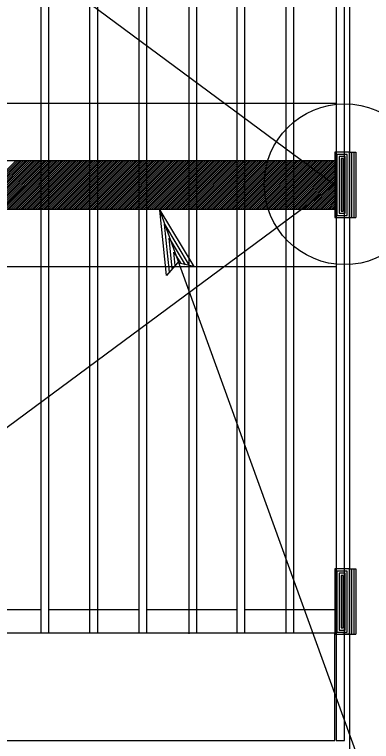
# Model space of a CAD drawing. Extents: x 6710407 to 6714861, y 1868090 to 1871317.
# Drawn here: x 6712184.9 to 6712218.2, y 1869779.3 to 1869847 of the extents above; entities that cross this region are included whole.
import ezdxf

# ---------------------------------------------------------------- set-up
doc = ezdxf.new("R2010")
doc.units = 0
for name, color, linetype in [('G-MARK', 7, 'Continuous'), ('G-TEXT', 7, 'Continuous'), ('Nongeo Data(60)', 7, 'Continuous')]:
    doc.layers.add(name, color=color, linetype=linetype)

msp = doc.modelspace()

# ---------------------------------------------------------------- linework, layer by layer
at = {"layer": 'G-MARK'}
msp.add_line((6712234.894, 1869728.284), (6712198.505, 1869828.818), dxfattribs=at)
at = {"layer": 'G-TEXT'}
for p, q in [((6712153.038, 1869838.779), (6712214.956, 1869838.779)), ((6712180.538, 1869828.874), (6712185.108, 1869833.444)), ((6712180.714, 1869828.874), (6712185.284, 1869833.444)), ((6712180.891, 1869828.874), (6712185.461, 1869833.444)), ((6712181.068, 1869828.874), (6712185.638, 1869833.444)), ((6712181.245, 1869828.874), (6712185.815, 1869833.444)), ((6712181.421, 1869828.874), (6712185.991, 1869833.444)), ((6712181.598, 1869828.874), (6712186.168, 1869833.444)), ((6712181.775, 1869828.874), (6712186.345, 1869833.444)), ((6712181.952, 1869828.874), (6712186.522, 1869833.444)), ((6712182.128, 1869828.874), (6712186.698, 1869833.444)), ((6712182.305, 1869828.874), (6712186.875, 1869833.444)), ((6712182.482, 1869828.874), (6712187.052, 1869833.444)), ((6712182.659, 1869828.874), (6712187.229, 1869833.444)), ((6712182.836, 1869828.874), (6712187.406, 1869833.444)), ((6712183.012, 1869828.874), (6712187.582, 1869833.444)), ((6712183.189, 1869828.874), (6712187.759, 1869833.444)), ((6712183.366, 1869828.874), (6712187.936, 1869833.444)), ((6712183.543, 1869828.874), (6712188.113, 1869833.444)), ((6712183.719, 1869828.874), (6712188.289, 1869833.444)), ((6712183.896, 1869828.874), (6712188.466, 1869833.444)), ((6712184.073, 1869828.874), (6712188.643, 1869833.444)), ((6712184.25, 1869828.874), (6712188.82, 1869833.444)), ((6712184.427, 1869828.874), (6712188.997, 1869833.444)), ((6712184.603, 1869828.874), (6712189.173, 1869833.444)), ((6712184.78, 1869828.874), (6712189.35, 1869833.444)), ((6712184.957, 1869828.874), (6712189.527, 1869833.444)), ((6712185.134, 1869828.874), (6712189.704, 1869833.444)), ((6712185.31, 1869828.874), (6712189.88, 1869833.444)), ((6712185.487, 1869828.874), (6712190.057, 1869833.444)), ((6712185.664, 1869828.874), (6712190.234, 1869833.444)), ((6712185.841, 1869828.874), (6712190.411, 1869833.444)), ((6712186.018, 1869828.874), (6712190.588, 1869833.444)), ((6712186.194, 1869828.874), (6712190.764, 1869833.444)), ((6712186.371, 1869828.874), (6712190.941, 1869833.444)), ((6712186.548, 1869828.874), (6712191.118, 1869833.444)), ((6712186.725, 1869828.874), (6712191.295, 1869833.444)), ((6712186.901, 1869828.874), (6712191.471, 1869833.444)), ((6712187.078, 1869828.874), (6712191.648, 1869833.444)), ((6712187.255, 1869828.874), (6712191.825, 1869833.444)), ((6712187.432, 1869828.874), (6712192.002, 1869833.444)), ((6712187.609, 1869828.874), (6712192.179, 1869833.444)), ((6712187.785, 1869828.874), (6712192.355, 1869833.444)), ((6712187.962, 1869828.874), (6712192.532, 1869833.444)), ((6712188.139, 1869828.874), (6712192.709, 1869833.444)), ((6712188.316, 1869828.874), (6712192.886, 1869833.444)), ((6712188.492, 1869828.874), (6712193.062, 1869833.444)), ((6712188.669, 1869828.874), (6712193.239, 1869833.444)), ((6712188.846, 1869828.874), (6712193.416, 1869833.444)), ((6712189.023, 1869828.874), (6712193.593, 1869833.444)), ((6712189.2, 1869828.874), (6712193.77, 1869833.444)), ((6712189.376, 1869828.874), (6712193.946, 1869833.444)), ((6712189.553, 1869828.874), (6712194.123, 1869833.444)), ((6712189.73, 1869828.874), (6712194.3, 1869833.444)), ((6712189.907, 1869828.874), (6712194.477, 1869833.444)), ((6712190.083, 1869828.874), (6712194.653, 1869833.444)), ((6712190.26, 1869828.874), (6712194.83, 1869833.444)), ((6712190.437, 1869828.874), (6712195.007, 1869833.444)), ((6712190.614, 1869828.874), (6712195.184, 1869833.444)), ((6712190.791, 1869828.874), (6712195.361, 1869833.444)), ((6712190.967, 1869828.874), (6712195.537, 1869833.444)), ((6712191.144, 1869828.874), (6712195.714, 1869833.444)), ((6712191.321, 1869828.874), (6712195.891, 1869833.444)), ((6712191.498, 1869828.874), (6712196.068, 1869833.444)), ((6712191.674, 1869828.874), (6712196.244, 1869833.444)), ((6712191.851, 1869828.874), (6712196.421, 1869833.444)), ((6712192.028, 1869828.874), (6712196.598, 1869833.444)), ((6712192.205, 1869828.874), (6712196.775, 1869833.444)), ((6712192.382, 1869828.874), (6712196.952, 1869833.444)), ((6712192.558, 1869828.874), (6712197.128, 1869833.444)), ((6712192.735, 1869828.874), (6712197.305, 1869833.444)), ((6712192.912, 1869828.874), (6712197.482, 1869833.444)), ((6712193.089, 1869828.874), (6712197.659, 1869833.444)), ((6712193.265, 1869828.874), (6712197.835, 1869833.444)), ((6712193.442, 1869828.874), (6712198.012, 1869833.444)), ((6712193.619, 1869828.874), (6712198.189, 1869833.444)), ((6712193.796, 1869828.874), (6712198.366, 1869833.444)), ((6712193.973, 1869828.874), (6712198.543, 1869833.444)), ((6712194.149, 1869828.874), (6712198.719, 1869833.444)), ((6712194.326, 1869828.874), (6712198.896, 1869833.444)), ((6712194.503, 1869828.874), (6712199.073, 1869833.444)), ((6712194.68, 1869828.874), (6712199.25, 1869833.444)), ((6712194.856, 1869828.874), (6712199.426, 1869833.444)), ((6712195.033, 1869828.874), (6712199.603, 1869833.444)), ((6712195.21, 1869828.874), (6712199.78, 1869833.444)), ((6712195.387, 1869828.874), (6712199.957, 1869833.444)), ((6712195.564, 1869828.874), (6712200.134, 1869833.444)), ((6712195.74, 1869828.874), (6712200.31, 1869833.444)), ((6712195.917, 1869828.874), (6712200.487, 1869833.444)), ((6712196.094, 1869828.874), (6712200.664, 1869833.444)), ((6712196.271, 1869828.874), (6712200.841, 1869833.444)), ((6712196.447, 1869828.874), (6712201.017, 1869833.444)), ((6712196.624, 1869828.874), (6712201.194, 1869833.444)), ((6712196.801, 1869828.874), (6712201.371, 1869833.444)), ((6712196.978, 1869828.874), (6712201.548, 1869833.444)), ((6712197.155, 1869828.874), (6712201.725, 1869833.444)), ((6712197.331, 1869828.874), (6712201.901, 1869833.444)), ((6712197.508, 1869828.874), (6712202.078, 1869833.444)), ((6712197.685, 1869828.874), (6712202.255, 1869833.444)), ((6712197.862, 1869828.874), (6712202.432, 1869833.444)), ((6712198.038, 1869828.874), (6712202.608, 1869833.444)), ((6712198.215, 1869828.874), (6712202.785, 1869833.444)), ((6712198.392, 1869828.874), (6712202.962, 1869833.444)), ((6712198.569, 1869828.874), (6712203.139, 1869833.444)), ((6712198.746, 1869828.874), (6712203.316, 1869833.444)), ((6712198.922, 1869828.874), (6712203.492, 1869833.444)), ((6712199.099, 1869828.874), (6712203.669, 1869833.444)), ((6712199.276, 1869828.874), (6712203.846, 1869833.444)), ((6712199.453, 1869828.874), (6712204.023, 1869833.444)), ((6712199.629, 1869828.874), (6712204.199, 1869833.444)), ((6712199.806, 1869828.874), (6712204.376, 1869833.444)), ((6712199.983, 1869828.874), (6712204.553, 1869833.444)), ((6712200.16, 1869828.874), (6712204.73, 1869833.444)), ((6712200.336, 1869828.874), (6712204.906, 1869833.444)), ((6712200.513, 1869828.874), (6712205.083, 1869833.444)), ((6712200.69, 1869828.874), (6712205.26, 1869833.444)), ((6712200.867, 1869828.874), (6712205.437, 1869833.444)), ((6712201.044, 1869828.874), (6712205.614, 1869833.444)), ((6712201.22, 1869828.874), (6712205.79, 1869833.444)), ((6712201.397, 1869828.874), (6712205.967, 1869833.444)), ((6712201.574, 1869828.874), (6712206.144, 1869833.444)), ((6712201.751, 1869828.874), (6712206.321, 1869833.444)), ((6712201.927, 1869828.874), (6712206.497, 1869833.444)), ((6712202.104, 1869828.874), (6712206.674, 1869833.444)), ((6712202.281, 1869828.874), (6712206.851, 1869833.444)), ((6712202.458, 1869828.874), (6712207.028, 1869833.444)), ((6712202.635, 1869828.874), (6712207.205, 1869833.444)), ((6712202.811, 1869828.874), (6712207.381, 1869833.444)), ((6712202.988, 1869828.874), (6712207.558, 1869833.444)), ((6712203.165, 1869828.874), (6712207.735, 1869833.444)), ((6712203.342, 1869828.874), (6712207.912, 1869833.444)), ((6712203.518, 1869828.874), (6712208.088, 1869833.444)), ((6712203.695, 1869828.874), (6712208.265, 1869833.444)), ((6712203.872, 1869828.874), (6712208.442, 1869833.444)), ((6712204.049, 1869828.874), (6712208.619, 1869833.444)), ((6712204.226, 1869828.874), (6712208.796, 1869833.444)), ((6712204.402, 1869828.874), (6712208.972, 1869833.444)), ((6712204.579, 1869828.874), (6712209.149, 1869833.444)), ((6712204.756, 1869828.874), (6712209.326, 1869833.444)), ((6712204.933, 1869828.874), (6712209.503, 1869833.444)), ((6712205.109, 1869828.874), (6712209.679, 1869833.444)), ((6712205.286, 1869828.874), (6712209.856, 1869833.444)), ((6712205.463, 1869828.874), (6712210.033, 1869833.444)), ((6712205.64, 1869828.874), (6712210.21, 1869833.444)), ((6712205.817, 1869828.874), (6712210.387, 1869833.444)), ((6712205.993, 1869828.874), (6712210.563, 1869833.444)), ((6712206.17, 1869828.874), (6712210.74, 1869833.444)), ((6712206.347, 1869828.874), (6712210.917, 1869833.444)), ((6712206.524, 1869828.874), (6712211.094, 1869833.444)), ((6712206.7, 1869828.874), (6712211.27, 1869833.444)), ((6712206.877, 1869828.874), (6712211.447, 1869833.444)), ((6712207.054, 1869828.874), (6712211.624, 1869833.444)), ((6712207.231, 1869828.874), (6712211.801, 1869833.444)), ((6712207.408, 1869828.874), (6712211.978, 1869833.444)), ((6712207.584, 1869828.874), (6712212.154, 1869833.444)), ((6712207.761, 1869828.874), (6712212.331, 1869833.444)), ((6712207.938, 1869828.874), (6712212.508, 1869833.444)), ((6712208.115, 1869828.874), (6712212.685, 1869833.444)), ((6712208.291, 1869828.874), (6712212.861, 1869833.444)), ((6712208.468, 1869828.874), (6712213.038, 1869833.444)), ((6712208.645, 1869828.874), (6712213.215, 1869833.444)), ((6712208.822, 1869828.874), (6712213.392, 1869833.444)), ((6712208.999, 1869828.874), (6712213.569, 1869833.444)), ((6712209.175, 1869828.874), (6712213.745, 1869833.444)), ((6712209.352, 1869828.874), (6712213.922, 1869833.444)), ((6712209.529, 1869828.874), (6712214.099, 1869833.444)), ((6712209.706, 1869828.874), (6712214.276, 1869833.444)), ((6712209.882, 1869828.874), (6712214.452, 1869833.444)), ((6712210.059, 1869828.874), (6712214.629, 1869833.444)), ((6712210.236, 1869828.874), (6712214.806, 1869833.444)), ((6712210.413, 1869828.874), (6712214.821, 1869833.282)), ((6712210.59, 1869828.874), (6712214.821, 1869833.105)), ((6712210.766, 1869828.874), (6712214.821, 1869832.929)), ((6712210.943, 1869828.874), (6712214.821, 1869832.752)), ((6712211.12, 1869828.874), (6712214.821, 1869832.575)), ((6712211.297, 1869828.874), (6712214.821, 1869832.398)), ((6712211.473, 1869828.874), (6712214.821, 1869832.221)), ((6712211.65, 1869828.874), (6712214.821, 1869832.045)), ((6712211.827, 1869828.874), (6712214.821, 1869831.868)), ((6712212.004, 1869828.874), (6712214.821, 1869831.691)), ((6712212.181, 1869828.874), (6712214.821, 1869831.514)), ((6712212.357, 1869828.874), (6712214.821, 1869831.338)), ((6712212.534, 1869828.874), (6712214.821, 1869831.161)), ((6712212.711, 1869828.874), (6712214.821, 1869830.984)), ((6712212.888, 1869828.874), (6712214.821, 1869830.807)), ((6712213.064, 1869828.874), (6712214.821, 1869830.63)), ((6712213.241, 1869828.874), (6712214.821, 1869830.454)), ((6712213.418, 1869828.874), (6712214.821, 1869830.277)), ((6712213.595, 1869828.874), (6712214.821, 1869830.1)), ((6712213.772, 1869828.874), (6712214.821, 1869829.923)), ((6712213.948, 1869828.874), (6712214.821, 1869829.747)), ((6712214.125, 1869828.874), (6712214.821, 1869829.57)), ((6712214.302, 1869828.874), (6712214.821, 1869829.393)), ((6712214.479, 1869828.874), (6712214.821, 1869829.216)), ((6712199.123, 1869822.701), (6712198.505, 1869828.818)), ((6712198.505, 1869828.818), (6712198.505, 1869828.818)), ((6712198.505, 1869828.818), (6712201.657, 1869823.542)), ((6712214.655, 1869828.874), (6712214.821, 1869829.039)), ((6712199.392, 1869823.019), (6712198.939, 1869827.508)), ((6712198.947, 1869827.499), (6712201.242, 1869823.652)), ((6712199.66, 1869823.354), (6712199.373, 1869826.195)), ((6712199.373, 1869826.195), (6712200.857, 1869823.711)), ((6712199.934, 1869823.63), (6712199.807, 1869824.883)), ((6712199.807, 1869824.883), (6712200.442, 1869823.821)), ((6712200.143, 1869823.882), (6712199.123, 1869822.701)), ((6712201.657, 1869823.542), (6712200.143, 1869823.882)), ((6712153.038, 1869823.539), (6712214.956, 1869823.539)), ((6712201.657, 1869823.542), (6712201.657, 1869823.542)), ((6712199.123, 1869822.701), (6712199.123, 1869822.701))]:
    msp.add_line(p, q, dxfattribs=at)
msp.add_lwpolyline([(6712144.807, 1869882.975), (6712214.821, 1869831.159), (6712144.807, 1869779.343)], dxfattribs=at)
for points in [[(6712153.038, 1869833.444), (6712214.821, 1869833.444), (6712214.821, 1869828.874), (6712153.038, 1869828.874)], [(6712144.807, 1869779.343), (6712214.821, 1869779.343), (6712214.821, 1869789.343), (6712144.821, 1869789.343)]]:
    msp.add_lwpolyline(points, close=True, dxfattribs=at)
at = {"layer": 'Nongeo Data(60)'}
for p, q in [((6712216.189, 1869882.975), (6712216.189, 1869729.77)), ((6712216.189, 1869834.209), (6712216.189, 1869828.109)), ((6712216.189, 1869834.209), (6712216.789, 1869834.209)), ((6712216.389, 1869834.209), (6712216.389, 1869828.109)), ((6712216.589, 1869834.209), (6712216.589, 1869828.109)), ((6712216.789, 1869834.209), (6712216.789, 1869828.109)), ((6712216.189, 1869828.109), (6712216.789, 1869828.109)), ((6712216.189, 1869795.349), (6712216.189, 1869789.249)), ((6712216.189, 1869795.349), (6712216.789, 1869795.349)), ((6712216.389, 1869795.349), (6712216.389, 1869789.249)), ((6712216.589, 1869795.349), (6712216.589, 1869789.249)), ((6712216.789, 1869795.349), (6712216.789, 1869789.249)), ((6712187.389, 1869791.535), (6712179.007, 1869791.535)), ((6712196.533, 1869791.535), (6712188.151, 1869791.535)), ((6712205.677, 1869791.535), (6712197.295, 1869791.535)), ((6712214.821, 1869791.535), (6712206.439, 1869791.535)), ((6712216.189, 1869789.249), (6712215.583, 1869789.249)), ((6712216.189, 1869789.249), (6712216.789, 1869789.249))]:
    msp.add_line(p, q, dxfattribs=at)
for points in [[(6712188.151, 1869789.343), (6712188.151, 1869882.975), (6712187.389, 1869882.975), (6712187.389, 1869789.343)], [(6712192.714, 1869789.349), (6712192.714, 1869882.975), (6712191.952, 1869882.975), (6712191.952, 1869789.349)], [(6712197.295, 1869789.343), (6712197.295, 1869882.975), (6712196.533, 1869882.975), (6712196.533, 1869789.343)], [(6712201.965, 1869789.417), (6712201.965, 1869882.975), (6712201.203, 1869882.975), (6712201.203, 1869789.281)], [(6712206.439, 1869789.343), (6712206.439, 1869882.975), (6712205.677, 1869882.975), (6712205.677, 1869789.343)], [(6712211.011, 1869789.349), (6712211.011, 1869882.975), (6712210.249, 1869882.975), (6712210.249, 1869789.349)]]:
    msp.add_lwpolyline(points, dxfattribs=at)
for points in [[(6712214.956, 1869779.343), (6712215.718, 1869779.343), (6712215.718, 1869882.975), (6712214.956, 1869882.975)], [(6712214.821, 1869828.109), (6712216.189, 1869828.109), (6712216.189, 1869834.209), (6712214.821, 1869834.209)], [(6712215.021, 1869828.309), (6712215.989, 1869828.309), (6712215.989, 1869834.009), (6712215.021, 1869834.009)], [(6712215.221, 1869828.509), (6712215.789, 1869828.509), (6712215.789, 1869833.809), (6712215.221, 1869833.809)], [(6712215.421, 1869828.709), (6712215.589, 1869828.709), (6712215.589, 1869833.609), (6712215.421, 1869833.609)], [(6712214.821, 1869789.249), (6712216.189, 1869789.249), (6712216.189, 1869795.349), (6712214.821, 1869795.349)], [(6712215.021, 1869789.449), (6712215.989, 1869789.449), (6712215.989, 1869795.149), (6712215.021, 1869795.149)], [(6712215.221, 1869789.649), (6712215.789, 1869789.649), (6712215.789, 1869794.949), (6712215.221, 1869794.949)], [(6712215.421, 1869789.849), (6712215.589, 1869789.849), (6712215.589, 1869794.749), (6712215.421, 1869794.749)]]:
    msp.add_lwpolyline(points, close=True, dxfattribs=at)
msp.add_circle((6712215.743, 1869831.222), 7.5, dxfattribs=at)

doc.saveas('drawing.dxf')
